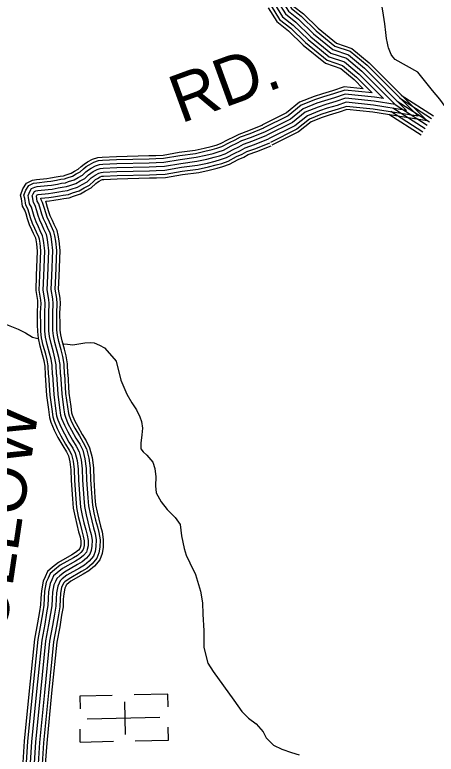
# Model space of a CAD drawing. Extents: x 1788175 to 1969470, y 584502 to 738744.
# Drawn here: x 1950925 to 1954192, y 603788 to 609523 of the extents above; entities that cross this region are included whole.
import ezdxf

# ---------------------------------------------------------------- set-up
doc = ezdxf.new("R2010")
doc.units = 0
for name, color, linetype in [('DESIGN - ROW - Right-of-Way and Easement Labels', 7, 'Continuous'), ('DESIGN - TRANSPORTATION - Text', 7, 'Continuous'), ('DESIGN - UTILITIES - Cable (Underground) with Text', 7, 'Continuous'), ('SURVEY - TRANSPORTATION - Roads', 7, 'Continuous')]:
    doc.layers.add(name, color=color, linetype=linetype)

msp = doc.modelspace()

# ---------------------------------------------------------------- linework, layer by layer
at = {"layer": 'DESIGN - TRANSPORTATION - Text'}
for points in [[(1954938.1, 607884.1), (1954635.4, 607923.1), (1954464.9, 607998.9), (1954341.7, 608179.1), (1954303.8, 608368.7), (1954322.8, 608624.7), (1954306.1, 608735.5), (1954282.3, 608784.2), (1954219.5, 608869.5), (1954162.1, 608936), (1954048.5, 609077.8), (1953873.2, 609175.6), (1953855.9, 609196.4), (1953843.3, 609213.9), (1953822.3, 609265.4), (1953818.3, 609277.5), (1953813.9, 609301.9), (1953806.9, 609338.8), (1953801, 609385.9), (1953792.4, 609453.1), (1953776.8, 609554.5), (1953765.5, 609624.2), (1953757.6, 609654.8)], [(1949686.6, 607938.2), (1949753.1, 607776.1), (1949807.3, 607698.1), (1949877.6, 607638.3), (1949963.8, 607572.4), (1950026, 607526.5), (1950098.2, 607484.7), (1950164.4, 607424.8), (1950224.6, 607370.9), (1950292.7, 607345), (1950374.9, 607319.2), (1950489.1, 607263.5), (1950591.4, 607193.7), (1950747.7, 607144.1), (1950859.8, 607120.4), (1950952, 607084.6), (1951008.1, 607056.8), (1951062.3, 607022.9), (1951103, 607012.8)], [(1951304.8, 606969.5), (1951334.6, 606967.7), (1951374.7, 606963.8), (1951422.7, 606971.9), (1951468.7, 606978.1), (1951508.8, 606982.2), (1951540.8, 606978.3), (1951582.9, 606960.4), (1951621, 606940.5), (1951677.2, 606874.6), (1951711.3, 606836.6), (1951746.6, 606689.1)], [(1951746.6, 606689.1), (1951793.5, 606580.7), (1951832.8, 606514.3), (1951868.2, 606459.9), (1951895.7, 606405.6), (1951907.3, 606367.5), (1951914.8, 606317.4), (1951910.3, 606265.5), (1951901.6, 606199.5), (1951903.2, 606157.5), (1951920.9, 606133.3), (1951948.6, 606107.1), (1951996.1, 606052.6), (1952009.6, 606004.5), (1952018.9, 605940.4), (1952016.2, 605870.4), (1952021.7, 605816.3), (1952060.9, 605745.9), (1952106.3, 605685.5), (1952169.6, 605622.9), (1952207.1, 605568.5), (1952218.2, 605480.4), (1952237.2, 605382.2), (1952252.7, 605332), (1952282, 605271.7), (1952325.1, 605181.3), (1952363.8, 605052.9), (1952378.9, 604962.7), (1952382, 604874.7), (1952390.7, 604744.6), (1952389.4, 604616.6), (1952422.1, 604494.2), (1952463.5, 604429.8), (1952623.1, 604206.2), (1952684.2, 604119.6), (1952735.7, 604067.1), (1952797.2, 604022.5), (1952850.5, 603962), (1952874.1, 603915.7), (1952931.5, 603859.2), (1952995.1, 603826.6), (1953068.8, 603801.8), (1953128.6, 603783.3)]]:
    msp.add_lwpolyline(points, dxfattribs=at)
at = {"layer": 'DESIGN - UTILITIES - Cable (Underground) with Text'}
for p, q in [((1951680.2, 604244.2), (1951428.8, 604238.4)), ((1951428.8, 604238.2), (1951431.1, 604140)), ((1952111.9, 604254.2), (1951851.1, 604248.1)), ((1952114.2, 604154.5), (1952111.9, 604253.6)), ((1951783.9, 603940.3), (1951778.1, 604193.8)), ((1951433.1, 603882.3), (1951430.8, 603981.7)), ((1952116.2, 603897.9), (1952113.8, 603997.6)), ((1951859.5, 603892), (1952116.2, 603897.9)), ((1951433.1, 603882.1), (1951691.1, 603888.1))]:
    msp.add_line(p, q, dxfattribs=at)
msp.add_lwpolyline([(1952048.7, 604071.7), (1951485.8, 604058.7)], dxfattribs=at)
at = {"layer": 'SURVEY - TRANSPORTATION - Roads'}
for points in [[(1952991.5, 609639.8), (1953046.6, 609550.1), (1953125, 609489.1), (1953239.7, 609376.2), (1953391.2, 609252.6), (1953510.7, 609212.7), (1953635.5, 609108.6), (1953962.3, 608781.6), (1953706.4, 608821.9), (1953492.9, 608844.2), (1953422.8, 608820.5), (1953345.6, 608797.5), (1953287.3, 608778), (1953193, 608740.2), (1953094.6, 608661.5), (1952892.8, 608560.5)], [(1953017.9, 609656), (1953070.1, 609571.1), (1953145.4, 609512.4), (1953260.4, 609399.3), (1953406.4, 609280.2), (1953526, 609240.3), (1953656.5, 609131.5), (1954051.5, 608736.1), (1953702.4, 608791.1), (1953496.4, 608812.7), (1953432.2, 608791), (1953354.9, 608767.9), (1953297.9, 608748.9), (1953208.8, 608713.2), (1953111.4, 608635.2), (1952906.7, 608532.8)], [(1953039, 609668.9), (1953088.8, 609587.8), (1953161.8, 609531.1), (1953276.9, 609417.8), (1953418.5, 609302.2), (1953538.3, 609262.3), (1953673.1, 609149.8), (1954122.7, 608699.9), (1953699.2, 608766.6), (1953499.2, 608787.5), (1953439.7, 608767.4), (1953362.4, 608744.3), (1953306.5, 608725.7), (1953221.3, 608691.6), (1953124.8, 608614.3), (1952917.8, 608510.7)], [(1952890.4, 609577.6), (1952956.8, 609469.6), (1953046.6, 609399.6), (1953160.3, 609287.7), (1953333, 609146.8), (1953451.8, 609107.2), (1953555.4, 609020.9), (1953626.6, 608949.6), (1953479.4, 608965), (1953386.8, 608933.7), (1953309.8, 608910.7), (1953246.4, 608889.5), (1953132.5, 608843.9), (1953030.2, 608762), (1952839.7, 608666.7)], [(1952912.3, 609591.1), (1952976.2, 609487), (1953063.6, 609419), (1953177.5, 609306.9), (1953345.6, 609169.7), (1953464.6, 609130.1), (1953572.7, 609039.9), (1953696, 608916.5), (1953482.3, 608938.8), (1953394.6, 608909.2), (1953317.5, 608886.1), (1953255.2, 608865.3), (1953145.6, 608821.5), (1953044.1, 608740.2), (1952851.2, 608643.7)], [(1952938.7, 609607.3), (1952999.7, 609508), (1953084.1, 609442.4), (1953198.2, 609330), (1953360.8, 609197.4), (1953479.9, 609157.6), (1953593.7, 609062.8), (1953783.8, 608872.5), (1953714.5, 608883.4), (1953485.8, 608907.3), (1953404, 608879.6), (1953326.9, 608856.6), (1953265.9, 608836.2), (1953161.4, 608794.4), (1953061, 608714), (1952865.1, 608616)], [(1952965.1, 609623.5), (1953023.2, 609529), (1953104.5, 609465.7), (1953219, 609353.1), (1953376, 609225), (1953495.3, 609185.2), (1953614.6, 609085.7), (1953873.1, 608827), (1953710.5, 608852.6), (1953489.4, 608875.7), (1953413.4, 608850.1), (1953336.2, 608827), (1953276.6, 608807.1), (1953177.2, 608767.3), (1953077.8, 608687.7), (1952879, 608588.2)], [(1952965.1, 609623.5), (1953023.2, 609529), (1953104.5, 609465.7), (1953219, 609353.1), (1953376, 609225), (1953495.3, 609185.2), (1953614.6, 609085.7), (1953873.1, 608827), (1953710.4, 608852.6), (1953489.4, 608875.7), (1953413.4, 608850.1), (1953336.2, 608827), (1953276.6, 608807.1), (1953177.2, 608767.3), (1953077.8, 608687.7), (1952879, 608588.2)], [(1953906.6, 608879.2), (1954156.3, 608718.5)], [(1953920, 608899.9), (1954169.7, 608739.3)], [(1953873.1, 608827), (1954122.8, 608666.4)], [(1953873.1, 608827), (1954122.8, 608666.4)], [(1953889.8, 608853.1), (1954139.5, 608692.4)], [(1953839.5, 608774.9), (1954089.2, 608614.2)], [(1953856.3, 608800.9), (1954106, 608640.3)], [(1953825.6, 608753.2), (1954075.3, 608592.6)], [(1951965.6, 608431.3), (1952018.2, 608432.7), (1952075.9, 608434.7), (1952199.7, 608456.4), (1952322.2, 608472.6), (1952393.6, 608487.9), (1952448.1, 608501.2), (1952485.1, 608512.5), (1952520.4, 608523.9), (1952577.9, 608555.6), (1952622.5, 608576.1), (1952663.6, 608597.9), (1952739.9, 608625.7), (1952846.6, 608668.7)], [(1951966.2, 608406.6), (1952019, 608408), (1952078.4, 608410), (1952203.5, 608431.9), (1952326.4, 608448.2), (1952399.1, 608463.8), (1952454.6, 608477.4), (1952492.5, 608488.9), (1952530.3, 608501.1), (1952589, 608533.5), (1952633.5, 608553.9), (1952673.7, 608575.3), (1952748.7, 608602.7), (1952855.8, 608645.7)], [(1951967, 608375.6), (1952019.9, 608377), (1952081.7, 608379.1), (1952208.2, 608401.3), (1952331.7, 608417.7), (1952406.1, 608433.6), (1952462.8, 608447.5), (1952501.8, 608459.3), (1952542.7, 608472.5), (1952603, 608505.8), (1952647.2, 608526.1), (1952686.3, 608546.9), (1952759.8, 608573.7), (1952867.4, 608617)], [(1951967.8, 608344.6), (1952020.8, 608346), (1952084.9, 608348.2), (1952212.9, 608370.7), (1952337, 608387.1), (1952413, 608403.4), (1952471, 608417.6), (1952511, 608429.7), (1952555, 608443.9), (1952617, 608478.2), (1952661, 608498.3), (1952698.9, 608518.5), (1952770.9, 608544.8), (1952879, 608588.2)], [(1951967.8, 608344.6), (1952020.8, 608346), (1952084.9, 608348.2), (1952212.9, 608370.7), (1952337, 608387.1), (1952413, 608403.4), (1952471, 608417.6), (1952511, 608429.7), (1952555, 608443.9), (1952617, 608478.2), (1952661, 608498.3), (1952698.9, 608518.5), (1952770.9, 608544.8), (1952879, 608588.2)], [(1951968.6, 608313.7), (1952021.8, 608315), (1952088.1, 608317.3), (1952217.6, 608340), (1952342.3, 608356.5), (1952419.9, 608373.1), (1952479.2, 608387.7), (1952520.3, 608400.1), (1952567.4, 608415.3), (1952631, 608450.5), (1952674.7, 608470.5), (1952711.6, 608490.1), (1952782, 608515.8), (1952890.5, 608559.5)], [(1951969.4, 608282.7), (1952022.7, 608284), (1952091.3, 608286.4), (1952222.4, 608309.4), (1952347.6, 608325.9), (1952426.9, 608342.9), (1952487.4, 608357.8), (1952529.5, 608370.5), (1952579.8, 608386.7), (1952644.9, 608422.8), (1952688.4, 608442.7), (1952724.2, 608461.7), (1952793.1, 608486.9), (1952902.1, 608530.7)], [(1951970, 608257), (1952023.5, 608258.3), (1952094, 608260.8), (1952226.3, 608283.9), (1952352, 608300.6), (1952432.6, 608317.9), (1952494.2, 608332.9), (1952537.2, 608346), (1952590, 608363), (1952656.5, 608399.8), (1952699.9, 608419.7), (1952734.7, 608438.2), (1952802.3, 608462.9), (1952911.7, 608506.9)], [(1951162.6, 606729.3), (1951160.6, 606797.4), (1951152.2, 606840.2), (1951140.9, 606885), (1951122.4, 606952.2), (1951108.5, 607013.7), (1951103.7, 607065.4), (1951101.4, 607117.4), (1951101.1, 607211.7), (1951104.8, 607283.2), (1951103.3, 607305.9), (1951090.4, 607384.3), (1951094.4, 607501.3), (1951101.6, 607690.2), (1951096.3, 607747.4), (1951091.3, 607776.8), (1951088.2, 607789.1), (1951070.6, 607825.8), (1951058.5, 607855.9), (1951039.9, 607895), (1951023.2, 607940), (1951012.3, 607978.6), (1951003.5, 608007.9), (1950985.9, 608037.9), (1950978, 608094.3), (1950970.3, 608124.9), (1950983.6, 608158.6), (1950988.1, 608172), (1951016.3, 608217.5), (1951062.7, 608240.9), (1951092.4, 608245.2), (1951173.2, 608253.6), (1951202.1, 608257.3), (1951245, 608264.9), (1951277.4, 608271.5), (1951304, 608274.7), (1951323.2, 608282.2), (1951363.2, 608294), (1951388.5, 608309.9), (1951417, 608324.3), (1951440.6, 608346.5), (1951464.1, 608364.9), (1951488.3, 608381.2), (1951528.5, 608402.8), (1951568.9, 608416.4), (1951603.1, 608419.7), (1951713.1, 608424.5), (1951965.4, 608431.3)], [(1951187.3, 606730.1), (1951185.2, 606800.1), (1951176.3, 606845.6), (1951164.8, 606891.4), (1951146.4, 606958.2), (1951133, 607017.6), (1951128.4, 607067.1), (1951126.1, 607118), (1951125.8, 607211.1), (1951129.6, 607283.4), (1951127.9, 607308.8), (1951115.2, 607385.9), (1951119.1, 607500.4), (1951126.4, 607690.8), (1951120.8, 607750.6), (1951115.5, 607781.9), (1951111.6, 607797.5), (1951093.3, 607835.7), (1951081.1, 607865.8), (1951062.6, 607904.6), (1951046.7, 607947.6), (1951036.1, 607985.5), (1951026.3, 608017.9), (1951009.7, 608046.1), (1951002.3, 608099), (1950996.2, 608123.2), (1951006.9, 608150.1), (1951010.6, 608161.4), (1951033.7, 608198.6), (1951070.2, 608217), (1951095.5, 608220.7), (1951176.1, 608229), (1951205.8, 608232.9), (1951249.6, 608240.6), (1951281.3, 608247.1), (1951310.1, 608250.6), (1951331.2, 608258.8), (1951373.5, 608271.3), (1951400.7, 608288.4), (1951431.3, 608303.8), (1951456.7, 608327.7), (1951478.7, 608344.9), (1951501.1, 608360), (1951538.3, 608380), (1951574.1, 608392.1), (1951604.8, 608395), (1951714, 608399.8), (1951966.1, 608406.6)], [(1951218.3, 606731), (1951216.1, 606803.6), (1951206.6, 606852.4), (1951194.7, 606899.3), (1951176.4, 606965.7), (1951163.7, 607022.5), (1951159.3, 607069.3), (1951157.1, 607118.7), (1951156.9, 607210.4), (1951160.6, 607283.6), (1951158.7, 607312.3), (1951146.3, 607387.9), (1951150.1, 607499.3), (1951157.5, 607691.7), (1951151.6, 607754.6), (1951145.9, 607788.3), (1951140.9, 607808.1), (1951121.6, 607848.3), (1951109.5, 607878.3), (1951091.2, 607916.7), (1951076.2, 607957.2), (1951065.8, 607994.2), (1951054.9, 608030.4), (1951039.5, 608056.5), (1951032.8, 608105), (1951028.7, 608121.1), (1951036, 608139.6), (1951038.9, 608148.2), (1951055.4, 608174.8), (1951079.7, 608187.1), (1951099.3, 608189.9), (1951179.6, 608198.2), (1951210.5, 608202.2), (1951255.4, 608210.2), (1951286.3, 608216.4), (1951317.7, 608220.2), (1951341.2, 608229.4), (1951386.4, 608242.7), (1951416, 608261.4), (1951449.2, 608278.2), (1951476.9, 608304.2), (1951496.9, 608319.8), (1951517.1, 608333.4), (1951550.7, 608351.5), (1951580.6, 608361.6), (1951607, 608364), (1951715.1, 608368.8), (1951966.9, 608375.6)], [(1951249.3, 606732), (1951247, 606807.1), (1951236.9, 606859.1), (1951224.7, 606907.2), (1951206.5, 606973.3), (1951194.4, 607027.3), (1951190.2, 607071.4), (1951188.1, 607119.5), (1951187.9, 607209.6), (1951191.7, 607283.8), (1951189.6, 607315.8), (1951177.3, 607389.9), (1951181.1, 607498.2), (1951188.5, 607692.6), (1951182.3, 607758.7), (1951176.2, 607794.7), (1951170.2, 607818.7), (1951150, 607860.8), (1951137.9, 607890.8), (1951119.8, 607928.8), (1951105.7, 607966.8), (1951095.6, 608002.8), (1951083.5, 608042.9), (1951069.4, 608066.9), (1951063.3, 608110.9), (1951061.2, 608119), (1951065.2, 608129), (1951067.2, 608135), (1951077.2, 608151.1), (1951089.1, 608157.1), (1951103.2, 608159.2), (1951183.2, 608167.4), (1951215.2, 608171.5), (1951261.2, 608179.7), (1951291.2, 608185.8), (1951325.3, 608189.9), (1951351.3, 608200), (1951399.3, 608214.2), (1951431.2, 608234.4), (1951467.2, 608252.5), (1951497.2, 608280.7), (1951515.1, 608294.7), (1951533.1, 608306.8), (1951563.1, 608322.9), (1951587.1, 608331), (1951609.1, 608333.1), (1951716.2, 608337.8), (1951967.8, 608344.6)], [(1951249.3, 606732), (1951247, 606807.1), (1951236.9, 606859.1), (1951224.7, 606907.2), (1951206.5, 606973.3), (1951194.4, 607027.3), (1951190.2, 607071.4), (1951188.1, 607119.5), (1951187.9, 607209.6), (1951191.7, 607283.8), (1951189.6, 607315.8), (1951177.3, 607389.9), (1951181.1, 607498.2), (1951188.5, 607692.6), (1951182.3, 607758.7), (1951176.2, 607794.7), (1951170.2, 607818.7), (1951150, 607860.8), (1951137.9, 607890.8), (1951119.8, 607928.8), (1951105.7, 607966.8), (1951095.6, 608002.8), (1951083.5, 608042.9), (1951069.4, 608066.9), (1951063.3, 608110.9), (1951061.2, 608119), (1951065.2, 608129), (1951067.2, 608135), (1951077.2, 608151.1), (1951089.1, 608157.1), (1951103.2, 608159.2), (1951183.2, 608167.4), (1951215.2, 608171.5), (1951261.2, 608179.7), (1951291.2, 608185.8), (1951325.3, 608189.9), (1951351.3, 608200), (1951399.3, 608214.2), (1951431.2, 608234.4), (1951467.2, 608252.5), (1951497.2, 608280.7), (1951515.1, 608294.7), (1951533.1, 608306.8), (1951563.1, 608322.9), (1951587.1, 608331), (1951609.1, 608333.1), (1951716.2, 608337.8), (1951967.8, 608344.6)], [(1951280.3, 606732.9), (1951277.9, 606810.5), (1951267.1, 606865.9), (1951254.7, 606915.1), (1951236.6, 606980.8), (1951225, 607032.2), (1951221.2, 607073.5), (1951219.1, 607120.2), (1951218.9, 607208.9), (1951222.7, 607284), (1951220.4, 607319.4), (1951208.4, 607392), (1951212, 607497), (1951219.6, 607693.4), (1951213.1, 607762.7), (1951206.6, 607801.1), (1951199.4, 607829.3), (1951178.4, 607873.3), (1951166.3, 607903.2), (1951148.4, 607940.9), (1951135.2, 607976.4), (1951125.3, 608011.5), (1951112.1, 608055.4), (1951099.2, 608077.3), (1951093.7, 608116.8), (1951094.4, 608118.4), (1951095.5, 608121.8), (1951098.8, 608127.2), (1951107, 608128.4), (1951186.8, 608136.6), (1951219.9, 608140.9), (1951267, 608149.3), (1951296.2, 608155.2), (1951332.8, 608159.6), (1951361.3, 608170.7), (1951412.1, 608185.7), (1951446.5, 608207.3), (1951485.2, 608226.8), (1951517.4, 608257.1), (1951533.4, 608269.6), (1951549.1, 608280.2), (1951575.5, 608294.4), (1951593.6, 608300.5), (1951611.2, 608302.2), (1951717.3, 608306.8), (1951968.6, 608313.7)], [(1951311.3, 606733.9), (1951308.8, 606814), (1951297.4, 606872.7), (1951284.7, 606923), (1951266.7, 606988.3), (1951255.7, 607037.1), (1951252.1, 607075.7), (1951250.1, 607120.9), (1951249.9, 607208.1), (1951253.8, 607284.2), (1951251.2, 607322.9), (1951239.5, 607394), (1951243, 607495.9), (1951250.6, 607694.3), (1951243.8, 607766.7), (1951236.9, 607807.5), (1951228.7, 607839.9), (1951206.8, 607885.8), (1951194.7, 607915.7), (1951177, 607953), (1951164.7, 607986), (1951155.1, 608020.2), (1951140.7, 608067.9), (1951129.1, 608087.6), (1951127.5, 608099.3), (1951190.3, 608105.8), (1951224.6, 608110.2), (1951272.8, 608118.8), (1951301.2, 608124.6), (1951340.4, 608129.3), (1951371.3, 608141.3), (1951425, 608157.2), (1951461.8, 608180.3), (1951503.1, 608201.2), (1951537.6, 608233.6), (1951551.6, 608244.5), (1951565.2, 608253.7), (1951587.9, 608265.9), (1951600.1, 608270), (1951613.4, 608271.2), (1951718.4, 608275.8), (1951969.5, 608282.7)], [(1951337, 606734.6), (1951334.5, 606816.9), (1951322.5, 606878.3), (1951309.5, 606929.6), (1951291.6, 606994.5), (1951281.2, 607041.1), (1951277.8, 607077.4), (1951275.8, 607121.5), (1951275.6, 607207.5), (1951279.5, 607284.4), (1951276.8, 607325.9), (1951265.3, 607395.6), (1951268.7, 607495), (1951276.4, 607695), (1951269.4, 607770.1), (1951262.1, 607812.8), (1951253, 607848.7), (1951230.3, 607896.1), (1951218.3, 607926.1), (1951200.7, 607963), (1951189.2, 607994), (1951179.8, 608027.4), (1951164.7, 608077.3), (1951193.3, 608080.3), (1951228.5, 608084.8), (1951277.6, 608093.5), (1951305.3, 608099.2), (1951346.7, 608104.2), (1951379.6, 608117), (1951435.7, 608133.5), (1951474.5, 608157.9), (1951518, 608179.9), (1951554.4, 608214), (1951566.7, 608223.7), (1951578.5, 608231.6), (1951598.1, 608242.2), (1951605.5, 608244.7), (1951615.1, 608245.6), (1951719.3, 608250.1), (1951970.2, 608257)], [(1951161.7, 606727.1), (1951170.4, 606571.3), (1951185.8, 606461.8), (1951194.1, 606399.3), (1951205, 606362.3), (1951229.8, 606302.2), (1951259.8, 606245), (1951296.5, 606180.2), (1951325, 606133.5), (1951340.5, 606103.3), (1951352.2, 606055.7), (1951360.3, 605994.6), (1951363.3, 605909.6), (1951372, 605767.4), (1951377.9, 605697.1), (1951392.6, 605626.4), (1951406.4, 605568.7), (1951420.2, 605513.1), (1951430.9, 605474.4), (1951436.4, 605440.4), (1951436.1, 605409.7), (1951432.5, 605390.5), (1951430, 605383.7), (1951418, 605369.2), (1951397.1, 605351.2), (1951368.2, 605334), (1951263.1, 605274.3), (1951217.4, 605239), (1951178.4, 605204.2), (1951161.1, 605163.8), (1951144.7, 605129), (1951131.3, 605055.8), (1951126.1, 604998.4), (1951125.6, 604946.4), (1951116.3, 604895.3), (1951101.4, 604807.7), (1951077.6, 604681), (1951037.3, 604279.4), (1950999.2, 603888.5), (1950987.6, 603724.8)], [(1951187.4, 606728.5), (1951196, 606573.8), (1951211.3, 606465.3), (1951219.3, 606404.7), (1951229.3, 606370.9), (1951253.1, 606313.1), (1951282.4, 606257.3), (1951318.7, 606193.2), (1951347.5, 606146.1), (1951364.7, 606112.4), (1951377.5, 606060.5), (1951386, 605996.7), (1951389, 605910.9), (1951397.7, 605769.3), (1951403.4, 605700.8), (1951417.7, 605632), (1951431.4, 605574.8), (1951445.1, 605519.6), (1951456, 605479.9), (1951462.2, 605442.4), (1951461.8, 605407.1), (1951457.4, 605383.7), (1951452.6, 605370.6), (1951436.4, 605351.1), (1951412.2, 605330.3), (1951381.1, 605311.7), (1951277.4, 605252.9), (1951233.9, 605219.2), (1951199.8, 605188.8), (1951184.6, 605153.3), (1951169.4, 605121.1), (1951156.8, 605052.4), (1951151.8, 604997.1), (1951151.3, 604944), (1951141.6, 604890.9), (1951126.7, 604803.2), (1951103.1, 604677.3), (1951062.8, 604276.9), (1951024.9, 603886.3), (1951013.2, 603722.6)], [(1951218.4, 606730.2), (1951226.9, 606576.8), (1951242, 606469.5), (1951249.7, 606411.1), (1951258.6, 606381.2), (1951281.2, 606326.2), (1951309.6, 606272.2), (1951345.4, 606209), (1951374.6, 606161.3), (1951394, 606123.3), (1951408, 606066.3), (1951416.9, 605999.3), (1951420, 605912.4), (1951428.6, 605771.5), (1951434.2, 605705.2), (1951448, 605638.8), (1951461.5, 605582.1), (1951475.1, 605527.5), (1951486.4, 605486.6), (1951493.2, 605444.7), (1951492.8, 605404.1), (1951487.4, 605375.4), (1951479.9, 605354.9), (1951458.6, 605329.3), (1951430.4, 605305.1), (1951396.8, 605284.9), (1951294.6, 605227), (1951253.7, 605195.3), (1951225.6, 605170.3), (1951212.9, 605140.5), (1951199.1, 605111.5), (1951187.5, 605048.2), (1951182.8, 604995.6), (1951182.3, 604941), (1951172.1, 604885.5), (1951157.3, 604797.7), (1951133.8, 604672.9), (1951093.7, 604273.9), (1951055.7, 603883.7), (1951044.1, 603719.9)], [(1951249.3, 606732), (1951257.8, 606579.9), (1951272.7, 606473.7), (1951280.1, 606417.6), (1951287.9, 606391.5), (1951309.3, 606339.3), (1951336.8, 606287), (1951372.1, 606224.7), (1951401.6, 606176.4), (1951423.2, 606134.2), (1951438.6, 606072), (1951447.8, 606001.9), (1951451, 605913.9), (1951459.5, 605773.8), (1951464.9, 605709.7), (1951478.2, 605645.6), (1951491.7, 605589.4), (1951505.1, 605535.3), (1951516.7, 605493.2), (1951524.2, 605447.1), (1951523.7, 605401.1), (1951517.4, 605367.1), (1951507.1, 605339.2), (1951480.8, 605307.5), (1951448.6, 605279.8), (1951412.4, 605258.2), (1951311.8, 605201.1), (1951273.6, 605171.5), (1951251.4, 605151.7), (1951241.1, 605127.8), (1951228.9, 605101.9), (1951218.3, 605044), (1951213.8, 604994), (1951213.2, 604938), (1951202.7, 604880.1), (1951187.8, 604792.3), (1951164.5, 604668.5), (1951124.5, 604270.8), (1951086.6, 603881.1), (1951075, 603717.2)], [(1951249.3, 606732), (1951257.8, 606579.9), (1951272.7, 606473.7), (1951280.1, 606417.6), (1951287.9, 606391.5), (1951309.3, 606339.3), (1951336.8, 606287), (1951372.1, 606224.7), (1951401.6, 606176.4), (1951423.2, 606134.2), (1951438.6, 606072), (1951447.8, 606001.9), (1951451, 605913.9), (1951459.5, 605773.8), (1951464.9, 605709.7), (1951478.2, 605645.6), (1951491.7, 605589.4), (1951505.1, 605535.3), (1951516.7, 605493.2), (1951524.2, 605447.1), (1951523.7, 605401.1), (1951517.4, 605367.1), (1951507.1, 605339.2), (1951480.8, 605307.5), (1951448.6, 605279.8), (1951412.4, 605258.2), (1951311.8, 605201.1), (1951273.6, 605171.5), (1951251.4, 605151.7), (1951241.1, 605127.8), (1951228.9, 605101.9), (1951218.3, 605044), (1951213.8, 604994), (1951213.2, 604938), (1951202.7, 604880.1), (1951187.8, 604792.3), (1951164.5, 604668.5), (1951124.5, 604270.8), (1951086.6, 603881.1), (1951075, 603717.2)], [(1951280.3, 606733.7), (1951288.7, 606582.9), (1951303.4, 606477.9), (1951310.5, 606424.1), (1951317.1, 606401.9), (1951337.4, 606352.4), (1951364, 606301.9), (1951398.8, 606240.4), (1951428.7, 606191.6), (1951452.4, 606145.1), (1951469.1, 606077.8), (1951478.8, 606004.5), (1951481.9, 605915.4), (1951490.5, 605776), (1951495.6, 605714.2), (1951508.5, 605652.3), (1951521.8, 605596.8), (1951535.1, 605543.1), (1951547, 605499.8), (1951555.2, 605449.5), (1951554.7, 605398.1), (1951547.4, 605358.9), (1951534.4, 605323.6), (1951503, 605285.7), (1951466.7, 605254.6), (1951428, 605231.4), (1951329.1, 605175.3), (1951293.4, 605147.6), (1951277.2, 605133.2), (1951269.4, 605115.1), (1951258.6, 605092.3), (1951249, 605039.8), (1951244.8, 604992.5), (1951244.2, 604935.1), (1951233.2, 604874.8), (1951218.3, 604786.8), (1951195.2, 604664.1), (1951155.4, 604267.8), (1951117.5, 603878.5), (1951105.9, 603714.5)], [(1951311.2, 606735.4), (1951319.5, 606585.9), (1951334.1, 606482.1), (1951341, 606430.6), (1951346.4, 606412.2), (1951365.6, 606365.6), (1951391.2, 606316.8), (1951425.6, 606256.2), (1951455.8, 606206.7), (1951481.7, 606156), (1951499.6, 606083.6), (1951509.7, 606007.1), (1951512.9, 605916.9), (1951521.4, 605778.2), (1951526.4, 605718.6), (1951538.8, 605659.1), (1951551.9, 605604.1), (1951565.1, 605551), (1951577.3, 605506.4), (1951586.3, 605451.8), (1951585.7, 605395), (1951577.4, 605350.6), (1951561.6, 605307.9), (1951525.2, 605263.9), (1951484.9, 605229.3), (1951443.6, 605204.6), (1951346.3, 605149.4), (1951313.2, 605123.8), (1951302.9, 605114.6), (1951297.7, 605102.3), (1951288.4, 605082.8), (1951279.8, 605035.6), (1951275.8, 604990.9), (1951275.2, 604932.1), (1951263.7, 604869.4), (1951248.8, 604781.4), (1951226, 604659.6), (1951186.2, 604264.7), (1951148.4, 603875.9), (1951136.8, 603711.8)], [(1951335.9, 606736.8), (1951344.2, 606588.3), (1951358.6, 606485.4), (1951365.2, 606435.8), (1951369.7, 606420.4), (1951388, 606376), (1951412.9, 606328.6), (1951446.9, 606268.7), (1951477.4, 606218.8), (1951505, 606164.7), (1951523.9, 606088.2), (1951534.4, 606009.2), (1951537.6, 605918.1), (1951546, 605780), (1951550.9, 605722.2), (1951562.9, 605664.5), (1951575.9, 605610), (1951589, 605557.2), (1951601.5, 605511.7), (1951611, 605453.7), (1951610.4, 605392.6), (1951601.3, 605344), (1951583.4, 605295.3), (1951542.9, 605246.5), (1951499.4, 605209.2), (1951456, 605183.2), (1951360, 605128.8), (1951329, 605104.8), (1951323.5, 605099.8), (1951320.2, 605092.2), (1951312.1, 605075.1), (1951304.3, 605032.3), (1951300.5, 604989.7), (1951299.9, 604929.8), (1951288.1, 604865.1), (1951273.1, 604777), (1951250.4, 604656.1), (1951210.8, 604262.3), (1951173.1, 603873.8), (1951161.4, 603709.6)]]:
    msp.add_lwpolyline(points, dxfattribs=at)

# ---------------------------------------------------------------- texts
at = {"layer": 'DESIGN - ROW - Right-of-Way and Easement Labels'}
for s, rotation, p in [('RD.', 20.05284, (1952212.2, 608678.3)), ('HOLLOW', 81.55646, (1950797.1, 604345.4))]:
    msp.add_text(s, height=370, rotation=rotation, dxfattribs=at).set_placement(p)

doc.saveas('drawing.dxf')
